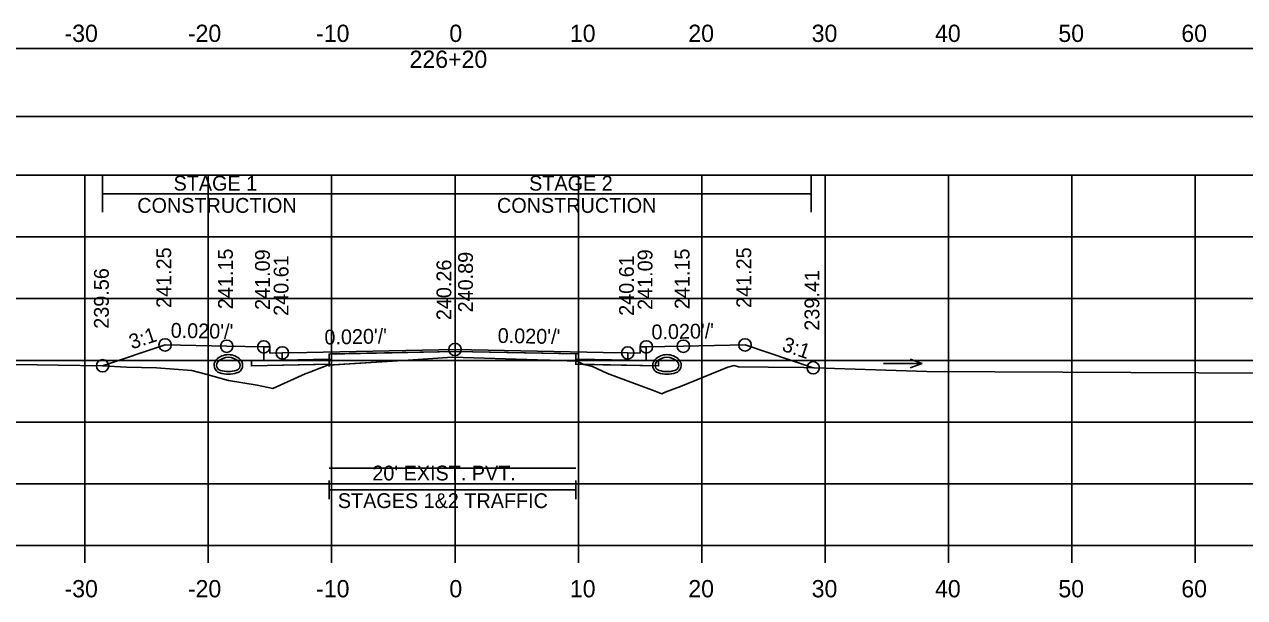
# Model space of a CAD drawing. Extents: x 1369627 to 1374022, y 380035 to 398173.
# Drawn here: x 1372063.6 to 1372162.5, y 385908.7 to 385955.1 of the extents above; entities that cross this region are included whole.
import ezdxf

# ---------------------------------------------------------------- set-up
doc = ezdxf.new("R2010")
doc.units = 0
for name, color, linetype in [('Default', 7, 'Continuous'), ('R_Alt Surface', 7, 'Continuous'), ('R_Axis', 7, 'Continuous'), ('R_Axis Annot', 7, 'Continuous'), ('R_Exist Surface', 7, 'Continuous'), ('R_Fin Surface', 7, 'Continuous'), ('R_Grid', 7, 'Continuous'), ('R_MOT', 7, 'Continuous'), ('R_No Plot', 7, 'Continuous'), ('R_Water', 7, 'Continuous'), ('R_Water Annot', 7, 'Continuous'), ('R_Xsect Elev', 7, 'Continuous'), ('R_Xsect Slope', 7, 'Continuous'), ('T_Vehicle Path Rt', 7, 'Continuous')]:
    doc.layers.add(name, color=color, linetype=linetype)

msp = doc.modelspace()

# ---------------------------------------------------------------- linework, layer by layer
at = {"layer": 'Default'}
for p, q in [((1372088.323, 385916.649), (1372088.323, 385918.149)), ((1372108.323, 385916.649), (1372108.323, 385918.149)), ((1372088.323, 385917.399), (1372108.323, 385917.399))]:
    msp.add_line(p, q, dxfattribs=at)
for points in [[(1371948.53, 385947.635), (1372248.53, 385947.635), (1372248.53, 385953.157), (1371948.53, 385953.157)], [(1372083.02, 385928.973), (1372083.52, 385928.973), (1372083.53, 385928.473), (1372084.53, 385928.493), (1372084.53, 385927.906), (1372083.03, 385927.876)], [(1372113.53, 385928.473), (1372113.54, 385928.973), (1372114.04, 385928.973), (1372114.03, 385927.876), (1372112.53, 385927.906), (1372112.53, 385928.493)]]:
    msp.add_lwpolyline(points, close=True, dxfattribs=at)
at = {"layer": 'R_Alt Surface'}
msp.add_lwpolyline([(1372083.03, 385928.974), (1372083.03, 385927.876), (1372084.53, 385927.906), (1372088.323, 385927.982), (1372088.323, 385928.398), (1372098.53, 385928.603), (1372108.323, 385928.407), (1372108.323, 385927.99), (1372112.53, 385927.906), (1372114.03, 385927.876), (1372114.031, 385928.974)], dxfattribs=at)
for points in [[(1372115.03, 385927.856), (1372114.03, 385927.876), (1372112.53, 385927.906), (1372108.323, 385927.99), (1372108.323, 385927.573), (1372115.03, 385927.439)], [(1372082.03, 385927.856), (1372083.03, 385927.876), (1372084.53, 385927.906), (1372088.323, 385927.982), (1372088.323, 385927.565), (1372082.03, 385927.439)]]:
    msp.add_lwpolyline(points, close=True, dxfattribs=at)
at = {"layer": 'R_Axis'}
for p, q in [((1371948.53, 385912.885), (1372248.53, 385912.885)), ((1372068.53, 385911.485), (1372068.53, 385912.885)), ((1372078.53, 385911.485), (1372078.53, 385912.885)), ((1372088.53, 385911.485), (1372088.53, 385912.885)), ((1372098.53, 385911.485), (1372098.53, 385912.885)), ((1372108.53, 385911.485), (1372108.53, 385912.885)), ((1372118.53, 385911.485), (1372118.53, 385912.885)), ((1372128.53, 385911.485), (1372128.53, 385912.885)), ((1372138.53, 385911.485), (1372138.53, 385912.885)), ((1372148.53, 385911.485), (1372148.53, 385912.885)), ((1372158.53, 385911.485), (1372158.53, 385912.885))]:
    msp.add_line(p, q, dxfattribs=at)
at = {"layer": 'R_Exist Surface'}
msp.add_lwpolyline([(1372059.425, 385927.588), (1372064.66, 385927.524), (1372066.363, 385927.507), (1372069.944, 385927.448), (1372071.909, 385927.342), (1372074.331, 385927.278), (1372077.204, 385927.069), (1372078.342, 385926.758), (1372080.177, 385926.261), (1372082.482, 385925.869), (1372083.762, 385925.611), (1372086.378, 385926.8), (1372086.844, 385926.957), (1372087.296, 385927.137), (1372088.228, 385927.495), (1372094.744, 385927.899), (1372098.323, 385928.151), (1372105.21, 385927.925), (1372108.428, 385927.832), (1372108.985, 385927.563), (1372109.664, 385927.387), (1372110.894, 385926.817), (1372114.762, 385925.391), (1372115.309, 385925.169), (1372115.555, 385925.316), (1372116.798, 385925.77), (1372120.653, 385927.334), (1372121.164, 385927.466), (1372121.501, 385927.361), (1372123.905, 385927.347), (1372126.811, 385927.315), (1372136.77, 385926.991), (1372158.823, 385926.865), (1372168.461, 385926.815)], dxfattribs=at)
at = {"layer": 'R_Fin Surface'}
msp.add_lwpolyline([(1372069.963, 385927.447), (1372075.02, 385929.133), (1372080.02, 385929.033), (1372083.02, 385928.973), (1372083.52, 385928.973), (1372083.53, 385928.473), (1372084.53, 385928.493), (1372086.53, 385928.533), (1372098.53, 385928.773), (1372110.53, 385928.533), (1372112.53, 385928.493), (1372113.53, 385928.473), (1372113.54, 385928.973), (1372114.04, 385928.973), (1372117.04, 385929.033), (1372122.04, 385929.133), (1372127.566, 385927.291)], dxfattribs=at)
at = {"layer": 'R_Grid'}
for p, q in [((1371948.53, 385942.885), (1372248.53, 385942.885)), ((1372068.53, 385912.885), (1372068.53, 385942.885)), ((1372078.53, 385912.885), (1372078.53, 385942.885)), ((1372088.53, 385912.885), (1372088.53, 385942.885)), ((1372098.53, 385912.885), (1372098.53, 385942.885)), ((1372108.53, 385912.885), (1372108.53, 385942.885)), ((1372118.53, 385912.885), (1372118.53, 385942.885)), ((1372128.53, 385912.885), (1372128.53, 385942.885)), ((1372138.53, 385912.885), (1372138.53, 385942.885)), ((1372148.53, 385912.885), (1372148.53, 385942.885)), ((1372158.53, 385912.885), (1372158.53, 385942.885)), ((1371948.53, 385937.885), (1372248.53, 385937.885)), ((1371948.53, 385932.885), (1372248.53, 385932.885)), ((1371948.53, 385927.885), (1372248.53, 385927.885)), ((1371948.53, 385922.885), (1372248.53, 385922.885)), ((1371948.53, 385917.885), (1372248.53, 385917.885)), ((1371948.53, 385912.885), (1372248.53, 385912.885))]:
    msp.add_line(p, q, dxfattribs=at)
at = {"layer": 'R_MOT'}
for p, q in [((1372069.963, 385939.885), (1372069.963, 385942.885)), ((1372088.53, 385939.885), (1372088.53, 385942.885)), ((1372127.406, 385939.885), (1372127.406, 385942.885)), ((1372069.963, 385941.385), (1372127.406, 385941.385))]:
    msp.add_line(p, q, dxfattribs=at)
at = {"layer": 'R_No Plot'}
for points in [[(1372083.02, 385928.973), (1372083.03, 385927.876), (1372084.53, 385927.906), (1372088.53, 385927.986), (1372088.53, 385928.403), (1372098.53, 385928.603), (1372108.53, 385928.403), (1372108.53, 385927.986), (1372112.53, 385927.906), (1372114.03, 385927.876), (1372114.04, 385928.973)], [(1372088.323, 385919.151), (1372108.323, 385919.151)]]:
    msp.add_lwpolyline(points, dxfattribs=at)
for points in [[(1372098.53, 385928.773), (1372086.53, 385928.533), (1372084.53, 385928.493), (1372084.53, 385927.906), (1372088.53, 385927.986), (1372088.53, 385928.403), (1372098.53, 385928.603), (1372108.53, 385928.403), (1372108.53, 385927.986), (1372112.53, 385927.906), (1372112.53, 385928.493), (1372110.53, 385928.533)], [(1372088.53, 385927.986), (1372084.53, 385927.906), (1372083.03, 385927.876), (1372082.03, 385927.856), (1372082.03, 385927.439), (1372088.53, 385927.569)], [(1372108.53, 385927.986), (1372112.53, 385927.906), (1372114.03, 385927.876), (1372115.03, 385927.856), (1372115.03, 385927.439), (1372108.53, 385927.569)]]:
    msp.add_lwpolyline(points, close=True, dxfattribs=at)
for centre in [(1372075.02, 385929.133), (1372080.02, 385929.033), (1372083.02, 385928.973), (1372084.53, 385928.493), (1372098.53, 385928.773), (1372112.53, 385928.493), (1372114.04, 385928.973), (1372117.04, 385929.033), (1372122.04, 385929.133), (1372069.963, 385927.447), (1372127.566, 385927.291)]:
    msp.add_circle(centre, 0.5, dxfattribs=at)
at = {"layer": 'R_Water'}
for centre, radius, start, end in [((1372080.157, 385926.996), 1.354, 43.64848, 136.35152), ((1372080.157, 385926.996), 1.146, 43.64848, 136.35152), ((1372115.713, 385926.996), 1.354, 43.64848, 136.35152), ((1372115.713, 385926.996), 1.146, 43.64848, 136.35152), ((1372079.644, 385927.485), 0.646, 136.35152, 253.95293), ((1372079.644, 385927.485), 0.438, 136.35152, 253.95293), ((1372080.157, 385929.267), 2.292, 253.95293, 286.04707), ((1372080.669, 385927.485), 0.438, 286.04707, 43.64848), ((1372080.669, 385927.485), 0.646, 286.04707, 43.64848), ((1372115.201, 385927.485), 0.646, 136.35152, 253.95293), ((1372115.201, 385927.485), 0.438, 136.35152, 253.95293), ((1372115.713, 385929.266), 2.292, 253.95293, 286.04707), ((1372116.226, 385927.485), 0.438, 286.04707, 43.64848), ((1372116.226, 385927.485), 0.646, 286.04707, 43.64848), ((1372080.157, 385929.267), 2.5, 253.95293, 286.04707), ((1372115.713, 385929.266), 2.5, 253.95293, 286.04707)]:
    msp.add_arc(centre, radius, start, end, dxfattribs=at)
at = {"layer": 'R_Water Annot'}
for p, q in [((1372133.256, 385927.626), (1372136.398, 385927.626)), ((1372136.398, 385927.626), (1372135.436, 385927.976)), ((1372136.398, 385927.626), (1372135.436, 385927.276))]:
    msp.add_line(p, q, dxfattribs=at)
at = {"layer": 'R_Xsect Elev'}
msp.add_line((1372098.53, 385928.144), (1372098.53, 385938.144), dxfattribs=at)
at = {"layer": 'T_Vehicle Path Rt'}
for p, q in [((1372083.03, 385927.876), (1372083.02, 385928.973)), ((1372108.323, 385927.835), (1372108.323, 385927.99)), ((1372114.04, 385928.973), (1372114.03, 385927.876)), ((1372088.323, 385927.565), (1372082.03, 385927.439)), ((1372087.957, 385927.391), (1372088.228, 385927.495)), ((1372088.323, 385927.982), (1372088.323, 385927.565)), ((1372088.323, 385927.565), (1372088.323, 385927.399)), ((1372088.323, 385927.565), (1372088.323, 385927.501)), ((1372108.323, 385927.835), (1372108.323, 385927.573)), ((1372108.323, 385927.573), (1372108.985, 385927.56)), ((1372108.997, 385927.56), (1372109.664, 385927.387))]:
    msp.add_line(p, q, dxfattribs=at)
for points in [[(1372083.02, 385928.973), (1372080.02, 385929.033), (1372075.02, 385929.133), (1372069.963, 385927.447)], [(1372127.566, 385927.291), (1372122.04, 385929.133), (1372117.04, 385929.033), (1372114.04, 385928.973)], [(1372108.323, 385927.99), (1372108.323, 385928.407), (1372098.53, 385928.603), (1372088.323, 385928.398), (1372088.323, 385927.982)], [(1372088.323, 385927.501), (1372094.744, 385927.899), (1372098.323, 385928.151), (1372105.21, 385927.925), (1372108.323, 385927.835)], [(1372069.963, 385927.447), (1372071.909, 385927.342), (1372074.331, 385927.278), (1372077.204, 385927.069), (1372078.342, 385926.758), (1372080.177, 385926.261), (1372082.482, 385925.869), (1372083.762, 385925.611), (1372086.378, 385926.8), (1372086.844, 385926.957), (1372087.296, 385927.137), (1372087.957, 385927.391)], [(1372082.03, 385927.439), (1372082.03, 385927.856), (1372083.03, 385927.876)], [(1372088.228, 385927.495), (1372088.323, 385927.501), (1372088.323, 385927.565)], [(1372108.985, 385927.563), (1372108.428, 385927.832), (1372108.323, 385927.835)], [(1372108.985, 385927.56), (1372108.985, 385927.563)], [(1372114.03, 385927.876), (1372115.03, 385927.856), (1372115.03, 385927.439), (1372108.997, 385927.56)], [(1372109.664, 385927.387), (1372110.894, 385926.817), (1372114.762, 385925.391), (1372115.309, 385925.169), (1372115.555, 385925.316), (1372116.798, 385925.77), (1372120.653, 385927.334), (1372121.164, 385927.466), (1372121.501, 385927.361), (1372123.905, 385927.347), (1372126.811, 385927.315), (1372127.566, 385927.291)]]:
    msp.add_lwpolyline(points, dxfattribs=at)

# ---------------------------------------------------------------- texts
at = {"layer": 'R_Axis Annot'}
for s, height, p in [('-30', 1.4, (1372066.871, 385953.685)), ('-20', 1.4, (1372076.871, 385953.685)), ('-10', 1.4, (1372087.268, 385953.685)), ('0', 1.4, (1372098.072, 385953.685)), ('10', 1.4, (1372107.841, 385953.685)), ('20', 1.4, (1372117.444, 385953.685)), ('30', 1.4, (1372127.444, 385953.685)), ('40', 1.4, (1372137.444, 385953.685)), ('50', 1.4, (1372147.444, 385953.685)), ('60', 1.4, (1372157.411, 385953.685)), ('226+20', 1.4, (1372094.842, 385951.585)), ("20' EXIST. PVT.", 1.2, (1372091.826, 385918.156)), ('STAGES 1&2 TRAFFIC', 1.2, (1372089.03, 385915.917)), ('-30', 1.4, (1372066.871, 385908.685)), ('-20', 1.4, (1372076.871, 385908.685)), ('-10', 1.4, (1372087.268, 385908.685)), ('0', 1.4, (1372098.072, 385908.685)), ('10', 1.4, (1372107.841, 385908.685)), ('20', 1.4, (1372117.444, 385908.685)), ('30', 1.4, (1372127.444, 385908.685)), ('40', 1.4, (1372137.444, 385908.685)), ('50', 1.4, (1372147.444, 385908.685)), ('60', 1.4, (1372157.411, 385908.685))]:
    msp.add_text(s, height=height, dxfattribs=at).set_placement(p)
at = {"layer": 'R_MOT'}
for s, p in [('STAGE 1', (1372075.714, 385941.641)), ('STAGE 2', (1372104.536, 385941.641)), ('CONSTRUCTION', (1372072.77, 385939.841)), ('CONSTRUCTION', (1372101.933, 385939.841))]:
    msp.add_text(s, height=1.2, dxfattribs=at).set_placement(p)
at = {"layer": 'R_Xsect Elev'}
for s, p in [('241.25', (1372075.52, 385932.133)), ('241.25', (1372122.54, 385932.133)), ('241.15', (1372080.52, 385932.033)), ('241.09', (1372083.52, 385931.973)), ('240.61', (1372085.03, 385931.493)), ('240.26', (1372098.23, 385931.144)), ('240.89', (1372099.981, 385931.773)), ('240.61', (1372113.03, 385931.493)), ('241.09', (1372114.54, 385931.973)), ('241.15', (1372117.54, 385932.033)), ('239.56', (1372070.463, 385930.447)), ('239.41', (1372128.066, 385930.291))]:
    msp.add_text(s, height=1.2, rotation=90, dxfattribs=at).set_placement(p)
at = {"layer": 'R_Xsect Slope'}
for s, rotation, p in [('3:1', 18.43323, (1372072.333, 385928.764)), ("0.020'/'", 358.85424, (1372075.47, 385929.724)), ("0.020'/'", 1.14576, (1372087.956, 385929.161)), ("0.020'/'", 358.85424, (1372101.98, 385929.304)), ("0.020'/'", 1.14576, (1372114.466, 385929.581)), ('3:1', 341.56677, (1372124.961, 385928.686))]:
    msp.add_text(s, height=1.2, rotation=rotation, dxfattribs=at).set_placement(p)

doc.saveas('drawing.dxf')
